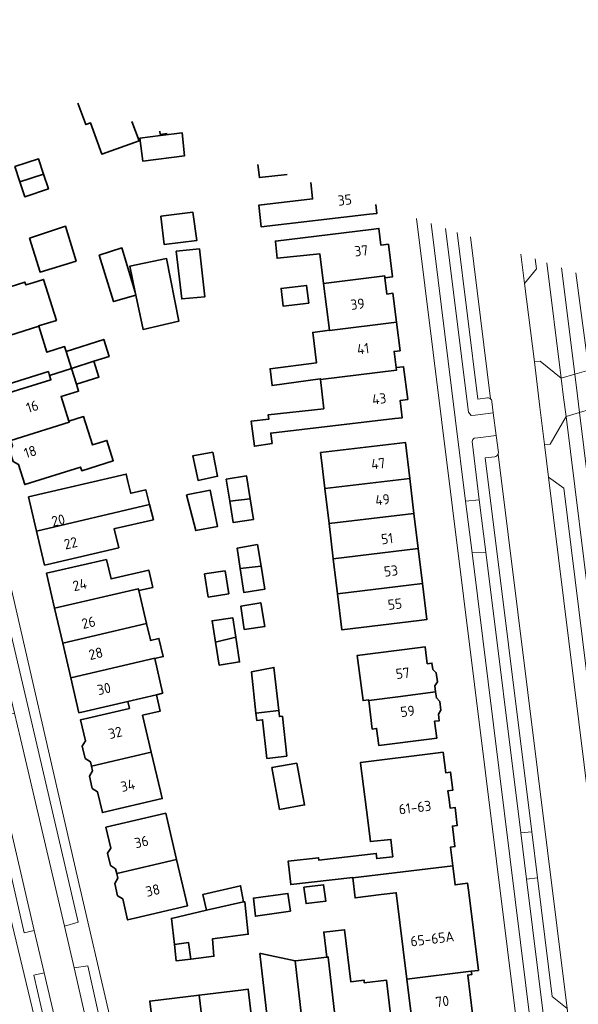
# Model space of a CAD drawing. Extents: x 152761 to 155748, y 459947 to 462743.
# Tile 258 of 262: x 155255 to 155329, y 462276 to 462405. Entities that reach past the tile are written whole.
import ezdxf
from ezdxf.enums import TextEntityAlignment as Align

# ---------------------------------------------------------------- set-up
doc = ezdxf.new("R2010")
doc.units = 0
doc.header["$LTSCALE"] = 0.75
for name, color, linetype, lineweight in [('B-RO-OG-BEBOUWING-GV', 6, 'CONTINUOUS', 35), ('B-RO-OG-BEBOUWING-T18', 1, 'CONTINUOUS', 18), ('B-RO-OG-TERREIN_CULTUURSCHEIDING-GV', 251, 'CONTINUOUS', 18), ('B-RO-VH-VERHARDING_ASFALT-GV', 251, 'CONTINUOUS', 18), ('B-RO-VH-VERHARDING_BETONSTRAATSTEEN-GV', 251, 'CONTINUOUS', 18), ('B-RO-VH-VERHARDING_SIERBESTRATING-GV', 251, 'CONTINUOUS', 18), ('B-RO-VH-VERHARDING_STRAATBAKSTEEN-GV', 251, 'CONTINUOUS', 18), ('B-RO-VH-VERHARDING_TEGEL-GV', 251, 'CONTINUOUS', 18)]:
    doc.layers.add(name, color=color, linetype=linetype, lineweight=lineweight)
doc.styles.add('NLCS-ISO-M200-T18', font='NLCS-ISO.ttf', dxfattribs={"height": 0.36})

msp = doc.modelspace()

# ---------------------------------------------------------------- linework, layer by layer
at = {"layer": 'B-RO-OG-BEBOUWING-GV', "flags": 128}
for points in [[(155262.976, 462394.504), (155264.051, 462391.696), (155264.672, 462391.912), (155266.131, 462387.804), (155271.048, 462389.559), (155270.092, 462392.08)], [(155273.773, 462390.826), (155273.826, 462390.393), (155274.735, 462390.498)], [(155286.669, 462386.432), (155286.872, 462384.717), (155290.509, 462385.124)], [(155293.629, 462384.06), (155293.869, 462381.947), (155293.874, 462381.901), (155286.791, 462381.069), (155287.127, 462378.216), (155301.343, 462379.883), (155302.337, 462380), (155302.196, 462381.142)]]:
    msp.add_lwpolyline(points, dxfattribs=at)
for points in [[(155273.845, 462390.233), (155271.147, 462389.906), (155271.524, 462386.879), (155277.038, 462387.581), (155276.717, 462390.581)], [(155258.477, 462385.148), (155257.816, 462387.168), (155254.697, 462386.148), (155255.351, 462384.149)], [(155255.351, 462384.149), (155255.991, 462382.193), (155259.11, 462383.212), (155258.477, 462385.148)], [(155273.922, 462379.628), (155274.34, 462375.912), (155278.624, 462376.411), (155278.111, 462380.168)], [(155256.627, 462376.751), (155258.017, 462372.275), (155262.75, 462373.716), (155261.384, 462378.291)], [(155288.989, 462376.301), (155289.21, 462374.079), (155294.826, 462374.671), (155295.317, 462370.761), (155303.359, 462371.754), (155303.39, 462371.508), (155304.387, 462371.632), (155303.862, 462375.938), (155302.859, 462375.816), (155302.591, 462378.012), (155301.598, 462377.891), (155288.984, 462376.353)], [(155270.617, 462369.23), (155270.538, 462369.61), (155268.789, 462375.437), (155265.799, 462374.474), (155267.693, 462368.376)], [(155275.918, 462375.003), (155276.651, 462368.727), (155279.716, 462369.009), (155278.983, 462375.341)], [(155270.617, 462369.23), (155271.561, 462364.727), (155276.274, 462365.782), (155274.664, 462374.045), (155269.819, 462373.039), (155270.538, 462369.61)], [(155250.213, 462362.733), (155257.834, 462365.148), (155257.827, 462365.169), (155260.165, 462365.912), (155258.474, 462371.308), (155257.086, 462370.868), (155256.133, 462370.566), (155256.009, 462370.957), (155248.373, 462368.538), (155249.219, 462365.869), (155248.872, 462365.163), (155249.332, 462363.74), (155250.006, 462363.385)], [(155296.096, 462364.559), (155304.927, 462365.65), (155304.453, 462369.469), (155303.656, 462369.37), (155303.39, 462371.508), (155303.359, 462371.754), (155295.317, 462370.761), (155296.09, 462364.604)], [(155293.376, 462368.18), (155293.093, 462370.517), (155289.739, 462370.111), (155290.022, 462367.774)], [(155259.278, 462358.631), (155262.155, 462359.563), (155261.449, 462361.817), (155261.249, 462362.456), (155258.923, 462361.717), (155257.834, 462365.148), (155250.213, 462362.733), (155250.423, 462362.07), (155250.077, 462361.366), (155250.537, 462359.943), (155251.209, 462359.59), (155252.052, 462356.928), (155253.005, 462357.23), (155259.111, 462359.164)], [(155296.09, 462364.604), (155293.906, 462364.322), (155294.387, 462360.313), (155288.292, 462359.54), (155288.534, 462357.317), (155294.89, 462358.211), (155294.901, 462358.114), (155304.904, 462359.35), (155304.862, 462359.684), (155304.596, 462361.82), (155305.391, 462361.918), (155304.927, 462365.65), (155296.096, 462364.559)], [(155262.155, 462359.563), (155265.104, 462360.519), (155267.107, 462361.156), (155266.406, 462363.391), (155261.449, 462361.817)], [(155265.104, 462360.519), (155262.155, 462359.563), (155262.803, 462357.494), (155265.758, 462358.433)], [(155304.676, 462352.976), (155305.669, 462353.092), (155305.402, 462355.367), (155306.396, 462355.492), (155305.853, 462359.809), (155304.862, 462359.684), (155304.904, 462359.35), (155294.901, 462358.114), (155295.352, 462354.272), (155288.026, 462353.46), (155288.106, 462352.887), (155285.811, 462352.638), (155286.215, 462349.342), (155288.548, 462349.716), (155288.371, 462350.986), (155288.36, 462351.064)], [(155262.155, 462359.563), (155259.278, 462358.631), (155259.445, 462358.097), (155253.327, 462356.181), (155252.373, 462355.882), (155253.213, 462353.2), (155252.853, 462352.506), (155253.282, 462351.165), (155253.97, 462350.783), (155254.188, 462350.086), (155261.855, 462352.488), (155261.81, 462352.628), (155260.776, 462355.884), (155263.094, 462356.568), (155262.803, 462357.494)], [(155261.81, 462352.628), (155261.855, 462352.488), (155254.188, 462350.086), (155254.411, 462349.375), (155254.044, 462348.683), (155254.468, 462347.318), (155255.17, 462346.951), (155256.004, 462344.29), (155263.341, 462346.589), (155263.491, 462346.112), (155267.647, 462347.415), (155266.803, 462350.106), (155264.9, 462349.509), (155263.733, 462353.231)], [(155295.036, 462347.511), (155295.485, 462343.767), (155306.66, 462345.107), (155306.092, 462349.844), (155294.917, 462348.504)], [(155280.749, 462348.571), (155278.127, 462348.085), (155278.802, 462344.842), (155281.37, 462345.382)], [(155272.432, 462341.645), (155271.937, 462343.586), (155270.017, 462343.146), (155269.943, 462343.129), (155269.579, 462344.686), (155269.352, 462345.66), (155256.507, 462342.661), (155257.555, 462338.172)], [(155282.987, 462342.117), (155285.663, 462342.432), (155285.195, 462345.433), (155282.521, 462344.984)], [(155296.039, 462339.15), (155307.214, 462340.49), (155306.66, 462345.107), (155295.485, 462343.767)], [(155277.302, 462342.945), (155278.288, 462339.093), (155278.51, 462338.225), (155281.355, 462338.755), (155280.41, 462343.539)], [(155259.577, 462333.91), (155268.363, 462335.961), (155267.78, 462338.471), (155267.88, 462338.494), (155272.936, 462339.668), (155272.432, 462341.645), (155257.555, 462338.172), (155258.603, 462333.683)], [(155285.663, 462342.432), (155282.987, 462342.117), (155283.446, 462339.289), (155286.09, 462339.696)], [(155307.214, 462340.49), (155296.039, 462339.15), (155296.592, 462334.533), (155307.767, 462335.873)], [(155284.358, 462333.234), (155287.094, 462333.527), (155286.62, 462336.377), (155283.955, 462335.933)], [(155308.321, 462331.256), (155307.767, 462335.873), (155296.592, 462334.533), (155297.146, 462329.916)], [(155266.767, 462334.445), (155259.836, 462332.838), (155258.861, 462332.612), (155259.929, 462328.008), (155270.945, 462330.562), (155270.992, 462330.362), (155272.847, 462330.755), (155272.324, 462333.022), (155267.359, 462331.877)], [(155280.135, 462329.472), (155282.845, 462329.922), (155282.356, 462332.91), (155279.663, 462332.531)], [(155284.358, 462333.234), (155284.827, 462330.097), (155287.594, 462330.525), (155287.094, 462333.527)], [(155297.146, 462329.916), (155297.714, 462325.178), (155307.896, 462326.399), (155308.889, 462326.518), (155308.321, 462331.256)], [(155272.023, 462325.988), (155270.992, 462330.362), (155270.945, 462330.562), (155259.929, 462328.008), (155260.991, 462323.429)], [(155284.873, 462325.218), (155287.582, 462325.592), (155287.044, 462328.732), (155284.45, 462328.282)], [(155273.123, 462321.373), (155274.215, 462321.642), (155273.661, 462324.027), (155272.547, 462323.764), (155272.53, 462323.838), (155272.023, 462325.988), (155260.991, 462323.429), (155262.053, 462318.851), (155273.113, 462321.416)], [(155281.097, 462323.54), (155283.763, 462324.195), (155283.359, 462326.764), (155280.645, 462326.356)], [(155283.763, 462324.195), (155281.097, 462323.54), (155281.586, 462320.493), (155284.276, 462320.938)], [(155307.674, 462322.803), (155299.748, 462321.785), (155300.52, 462315.841), (155301.255, 462315.936), (155301.264, 462315.865), (155305.095, 462316.357), (155310.054, 462316.993), (155309.954, 462317.776), (155310.299, 462318.323), (155310.148, 462319.522), (155309.675, 462319.947), (155309.567, 462320.789), (155308.961, 462320.708), (155308.666, 462322.93)], [(155273.331, 462316.614), (155274.148, 462316.804), (155274.123, 462316.917), (155273.123, 462321.373), (155273.113, 462321.416), (155262.053, 462318.851), (155263.121, 462314.246), (155264.095, 462314.472), (155269.565, 462315.741)], [(155289.428, 462314.528), (155288.794, 462320.216), (155285.82, 462319.622), (155286.424, 462314.196)], [(155305.095, 462316.357), (155301.264, 462315.865), (155301.726, 462312.106), (155302.29, 462312.175), (155302.596, 462309.922), (155309.23, 462310.773), (155310.222, 462310.901), (155309.929, 462313.118), (155310.541, 462313.199), (155310.429, 462314.077), (155310.761, 462314.592), (155310.616, 462315.734), (155310.157, 462316.195), (155310.054, 462316.993)], [(155272.653, 462309.055), (155271.504, 462313.926), (155273.821, 462314.46), (155273.331, 462316.614), (155269.565, 462315.741), (155269.783, 462314.818), (155264.309, 462313.527), (155263.335, 462313.298), (155263.983, 462310.552), (155263.576, 462309.859), (155263.962, 462308.232), (155264.632, 462307.8), (155264.774, 462307.197)], [(155286.424, 462314.196), (155286.531, 462313.234), (155287.302, 462313.32), (155287.868, 462308.24), (155290.482, 462308.531), (155289.896, 462313.787), (155289.515, 462313.745), (155289.428, 462314.528)], [(155273.862, 462303.928), (155272.653, 462309.055), (155264.774, 462307.197), (155264.913, 462306.606), (155264.512, 462305.917), (155264.892, 462304.29), (155265.564, 462303.845), (155266.212, 462301.097), (155274.091, 462302.955)], [(155304.384, 462295.58), (155304.413, 462295.296), (155302.311, 462295.049), (155302.249, 462295.717), (155294.704, 462294.821), (155294.664, 462295.164), (155290.649, 462294.696), (155291.004, 462291.622), (155299.162, 462292.563), (155299.169, 462292.501), (155312.333, 462294.072), (155312.036, 462296.557), (155312.602, 462296.627), (155312.266, 462299.321), (155312.916, 462299.402), (155312.614, 462301.784), (155311.97, 462301.703), (155311.829, 462302.835), (155311.687, 462303.974), (155312.335, 462304.055), (155312.038, 462306.435), (155311.39, 462306.355), (155311.055, 462309.043), (155310.063, 462308.919), (155300.16, 462307.686), (155300.17, 462307.608), (155300.954, 462301.48), (155301.492, 462297.283), (155304.178, 462297.562)], [(155291.812, 462307.628), (155288.532, 462307.031), (155289.536, 462301.519), (155292.815, 462302.116)], [(155274.786, 462300.045), (155274.557, 462301.018), (155266.671, 462299.169), (155267.312, 462296.434), (155266.894, 462295.747), (155267.286, 462294.118), (155267.957, 462293.684), (155268.1, 462293.073), (155275.987, 462294.922)], [(155270.503, 462287.206), (155277.416, 462288.827), (155275.987, 462294.922), (155268.1, 462293.073), (155268.247, 462292.448), (155267.839, 462291.757), (155268.207, 462290.147), (155268.885, 462289.726), (155269.53, 462286.978)], [(155299.169, 462292.501), (155299.463, 462289.875), (155302.913, 462290.309), (155304.832, 462290.551), (155304.888, 462290.558), (155306.275, 462279.181), (155314.76, 462280.213), (155315.683, 462280.326), (155314.419, 462290.6), (155314.272, 462291.792), (155312.629, 462291.59), (155312.333, 462294.072)], [(155284.794, 462289.369), (155284.394, 462291.46), (155279.418, 462290.314), (155279.897, 462288.263)], [(155292.714, 462291.287), (155293.026, 462289.123), (155295.615, 462289.419), (155295.31, 462291.593)], [(155290.96, 462288.122), (155290.627, 462290.47), (155286.095, 462289.837), (155286.348, 462287.457)], [(155275.694, 462283.729), (155277.542, 462284.004), (155277.835, 462281.814), (155280.882, 462282.192), (155280.69, 462284.472), (155285.412, 462285.087), (155284.955, 462289.36), (155284.794, 462289.369), (155279.897, 462288.263), (155275.304, 462287.171)], [(155304.333, 462272.682), (155303.592, 462279.044), (155303.59, 462279.044), (155300.68, 462278.7), (155300.64, 462279.039), (155298.885, 462278.832), (155298.075, 462285.687), (155295.353, 462285.366), (155295.744, 462282.057), (155295.931, 462282.079), (155297.256, 462270.61), (155297.238, 462270.608), (155297.296, 462270.11), (155301.755, 462270.63), (155301.669, 462271.366), (155304.449, 462271.689)], [(155275.694, 462283.729), (155275.937, 462281.578), (155277.835, 462281.814), (155277.542, 462284.004)], [(155292.886, 462270.105), (155291.562, 462281.562), (155287.049, 462282.548), (155286.949, 462282.536), (155288.445, 462269.592), (155289.505, 462269.715), (155290.243, 462269.392), (155291.309, 462269.523), (155291.933, 462269.995)], [(155295.744, 462282.057), (155291.613, 462281.568), (155291.562, 462281.562), (155292.886, 462270.105), (155292.987, 462270.117), (155293.72, 462269.793), (155294.731, 462269.922), (155295.376, 462270.393), (155297.238, 462270.608), (155297.256, 462270.61), (155295.931, 462282.079)], [(155306.275, 462279.181), (155307.054, 462272.792), (155307.175, 462271.8), (155312.006, 462272.389), (155312.095, 462271.665), (155315.218, 462272.05), (155314.28, 462279.702), (155314.814, 462279.767), (155314.76, 462280.213)], [(155279.956, 462268.586), (155278.932, 462277.064), (155272.444, 462276.293), (155273.37, 462268.786), (155273.493, 462267.794), (155276.63, 462268.181), (155277.188, 462267.581), (155278.76, 462267.776), (155279.161, 462268.491)], [(155279.956, 462268.586), (155280.726, 462268.678), (155281.29, 462268.076), (155282.86, 462268.265), (155283.264, 462268.979), (155286.42, 462269.355), (155285.412, 462277.835), (155284.419, 462277.717), (155278.932, 462277.064)]]:
    msp.add_lwpolyline(points, close=True, dxfattribs=at)
at = {"layer": 'B-RO-OG-TERREIN_CULTUURSCHEIDING-GV', "flags": 128}
for points in [[(155311.364, 462378.018), (155314.381, 462353.82), (155314.724, 462353.394), (155315.27, 462353.421), (155317.653, 462353.723), (155317.47, 462355.24)], [(155316.91, 462355.701), (155315.63, 462355.54), (155312.896, 462377.496)], [(155323.168, 462373.996), (155323.33, 462372.69), (155321.776, 462370.743), (155323.051, 462360.449), (155323.81, 462360.54), (155326.59, 462358.313), (155324.711, 462373.471)], [(155318.319, 462348.505), (155318.026, 462350.733), (155315.63, 462350.45), (155315.117, 462350.398), (155314.947, 462350.206), (155314.862, 462349.95), (155315.813, 462342.301), (155316.671, 462335.398), (155321.266, 462298.421)], [(155321.266, 462298.421), (155322.711, 462298.559), (155316.6, 462347.83), (155317.86, 462347.941)]]:
    msp.add_lwpolyline(points, dxfattribs=at)
at = {"layer": 'B-RO-OG-TERREIN_CULTUURSCHEIDING-GV'}
for points in [[(155317.279, 462355.578, 0.1869919), (155316.91, 462355.701)], [(155317.47, 462355.24, 0.1868968), (155317.279, 462355.578)], [(155317.86, 462347.941, 0.2668319), (155318.282, 462348.283)], [(155318.282, 462348.283, 0.1037254), (155318.319, 462348.505)]]:
    msp.add_lwpolyline(points, format="xyb", dxfattribs=at)
at = {"layer": 'B-RO-OG-TERREIN_CULTUURSCHEIDING-GV', "flags": 128}
for points in [[(155324.933, 462345.26), (155326.93, 462343.81), (155335.8, 462272.09), (155334.25, 462270.06), (155334.47, 462268.375), (155337.21, 462268.721), (155337.408, 462268.77), (155337.549, 462268.899), (155337.623, 462269.064), (155337.64, 462269.27), (155327.224, 462353.24), (155325.143, 462349.63), (155324.4, 462349.559)], [(155325.15, 462267.219), (155327.97, 462270.71), (155327.505, 462274.4), (155327.39, 462275.31), (155325.38, 462276.87), (155323.462, 462292.49), (155322.025, 462292.319)]]:
    msp.add_lwpolyline(points, close=True, dxfattribs=at)
at = {"layer": 'B-RO-VH-VERHARDING_ASFALT-GV', "flags": 128}
for points in [[(155309.473, 462378.662), (155312.647, 462353.096), (155314.012, 462342.101), (155315.813, 462342.301), (155314.862, 462349.95), (155314.947, 462350.206), (155315.117, 462350.398), (155315.63, 462350.45), (155318.026, 462350.733), (155317.653, 462353.723), (155315.27, 462353.421), (155314.724, 462353.394), (155314.381, 462353.82), (155311.364, 462378.018)], [(155314.67, 462376.892), (155317.279, 462355.578)], [(155318.282, 462348.283), (155327.39, 462275.31), (155327.505, 462274.4), (155333.618, 462275.157), (155324.933, 462345.26), (155324.4, 462349.559), (155323.79, 462354.483), (155323.051, 462360.449), (155321.776, 462370.743), (155321.294, 462374.635)], [(155324.711, 462373.471), (155326.59, 462358.313), (155328.364, 462358.826), (155326.623, 462372.819)], [(155317.47, 462355.24), (155317.653, 462353.723)], [(155317.653, 462353.723), (155318.026, 462350.733), (155318.319, 462348.505)]]:
    msp.add_lwpolyline(points, dxfattribs=at)
for points in [[(155326.906, 462355.767), (155327.224, 462353.24), (155328.986, 462353.781), (155328.715, 462355.989), (155328.364, 462358.826), (155326.59, 462358.313)], [(155334.47, 462268.375), (155334.83, 462265.37), (155337.23, 462265.7), (155337.771, 462265.772), (155338.017, 462265.592), (155338.13, 462265.36), (155338.813, 462259.713), (155340.59, 462260.212), (155328.986, 462353.781), (155327.224, 462353.24), (155337.64, 462269.27), (155337.623, 462269.064), (155337.549, 462268.899), (155337.408, 462268.77), (155337.21, 462268.721)], [(155315.813, 462342.301), (155314.012, 462342.101), (155314.857, 462335.298), (155316.671, 462335.398)], [(155325.15, 462267.219), (155322.025, 462292.319), (155321.266, 462298.421), (155316.671, 462335.398), (155314.857, 462335.298), (155323.334, 462267.02)]]:
    msp.add_lwpolyline(points, close=True, dxfattribs=at)
at = {"layer": 'B-RO-VH-VERHARDING_ASFALT-GV'}
for points in [[(155317.279, 462355.578, -0.1868968), (155317.47, 462355.24)], [(155318.319, 462348.505, -0.1037254), (155318.282, 462348.283)]]:
    msp.add_lwpolyline(points, format="xyb", dxfattribs=at)
at = {"layer": 'B-RO-VH-VERHARDING_BETONSTRAATSTEEN-GV', "flags": 128}
for points in [[(155312.896, 462377.496), (155315.63, 462355.54), (155316.91, 462355.701)], [(155317.279, 462355.578), (155314.67, 462376.892)], [(155321.294, 462374.635), (155321.776, 462370.743), (155323.33, 462372.69), (155323.168, 462373.996)], [(155317.86, 462347.941), (155316.6, 462347.83), (155322.711, 462298.559), (155323.462, 462292.49), (155325.38, 462276.87), (155327.39, 462275.31), (155318.282, 462348.283)]]:
    msp.add_lwpolyline(points, dxfattribs=at)
at = {"layer": 'B-RO-VH-VERHARDING_BETONSTRAATSTEEN-GV'}
for points in [[(155316.91, 462355.701, -0.1869919), (155317.279, 462355.578)], [(155318.282, 462348.283, -0.2668319), (155317.86, 462347.941)]]:
    msp.add_lwpolyline(points, format="xyb", dxfattribs=at)
at = {"layer": 'B-RO-VH-VERHARDING_BETONSTRAATSTEEN-GV', "flags": 128}
for points in [[(155334.25, 462270.06), (155335.8, 462272.09), (155326.93, 462343.81), (155324.933, 462345.26), (155333.618, 462275.157)], [(155253.391, 462319.563), (155254.654, 462314.209), (155255.444, 462310.861), (155261.238, 462286.154), (155263.037, 462286.692), (155257.026, 462312.51), (155251.377, 462336.505), (155249.488, 462336.109)], [(155255.934, 462285.263), (155257.257, 462285.572), (155250.781, 462313.263), (155249.528, 462318.619), (155247.613, 462326.808), (155247.405, 462325.861), (155246.896, 462324.903)], [(155264.964, 462269.847), (155265.236, 462268.647), (155266.95, 462269.064), (155264.314, 462280.946), (155262.512, 462280.652)], [(155261.719, 462266.485), (155261.141, 462268.954), (155258.559, 462279.994), (155257.208, 462279.676), (155259.604, 462269.167), (155260.6, 462268.337), (155261.233, 462267.449)]]:
    msp.add_lwpolyline(points, close=True, dxfattribs=at)
at = {"layer": 'B-RO-VH-VERHARDING_SIERBESTRATING-GV', "flags": 128}
msp.add_lwpolyline([(155323.051, 462360.449), (155323.79, 462354.483), (155324.4, 462349.559), (155325.143, 462349.63), (155327.224, 462353.24), (155326.906, 462355.767), (155326.59, 462358.313), (155323.81, 462360.54)], close=True, dxfattribs=at)
at = {"layer": 'B-RO-VH-VERHARDING_STRAATBAKSTEEN-GV', "flags": 128}
for points in [[(155330.235, 462359.368), (155328.364, 462358.826), (155328.715, 462355.989), (155328.986, 462353.781), (155330.861, 462354.35), (155333.696, 462355.209), (155336.008, 462355.909), (155334.546, 462360.617), (155332.251, 462359.952)], [(155258.559, 462279.994), (155261.141, 462268.954), (155264.964, 462269.847), (155262.512, 462280.652), (155261.238, 462286.154), (155255.444, 462310.861), (155254.654, 462314.209), (155250.781, 462313.263), (155257.257, 462285.572)]]:
    msp.add_lwpolyline(points, close=True, dxfattribs=at)
at = {"layer": 'B-RO-VH-VERHARDING_TEGEL-GV', "flags": 128}
for points in [[(155230.717, 462405.495), (155234.44, 462395.645), (155238.464, 462383.148), (155244.084, 462364.283), (155249.184, 462345.258), (155247.481, 462344.809), (155249.488, 462336.109), (155251.377, 462336.505), (155257.026, 462312.51), (155263.037, 462286.692), (155261.238, 462286.154), (155262.512, 462280.652), (155264.314, 462280.946), (155266.95, 462269.064)], [(155267.293, 462273.864), (155263.027, 462292.223), (155252.799, 462336.807), (155250.884, 462345.157), (155244.281, 462369.336), (155237.252, 462391.674), (155233.833, 462400.796), (155232.394, 462404.924)], [(155307.559, 462379.314), (155310.846, 462352.869), (155320.967, 462271.425), (155320.975, 462271.363), (155321.21, 462269.47), (155321.181, 462269.467), (155321.47, 462266.816), (155323.334, 462267.02), (155314.857, 462335.298), (155314.012, 462342.101), (155312.647, 462353.096), (155309.473, 462378.662)], [(155326.623, 462372.819), (155328.364, 462358.826)], [(155328.364, 462358.826), (155330.235, 462359.368), (155329.151, 462367.198), (155328.527, 462372.17)], [(155243.712, 462331.571), (155244.362, 462328.767), (155245.425, 462324.183), (155245.308, 462324.155), (155246.056, 462320.98), (155251.429, 462298.432), (155257.245, 462274.277), (155259.252, 462264.998), (155259.115, 462263.442), (155258.226, 462262.318), (155261.682, 462262.494), (155261.962, 462262.939), (155261.961, 462264.677), (155261.719, 462266.485), (155261.233, 462267.449), (155260.6, 462268.337), (155259.604, 462269.167), (155257.208, 462279.676), (155258.559, 462279.994), (155257.257, 462285.572), (155255.934, 462285.263)], [(155255.934, 462285.263), (155246.896, 462324.903), (155247.405, 462325.861), (155247.613, 462326.808), (155247.614, 462326.813), (155247.359, 462328.052)]]:
    msp.add_lwpolyline(points, dxfattribs=at)
msp.add_lwpolyline([(155322.711, 462298.559), (155321.266, 462298.421), (155322.025, 462292.319), (155323.462, 462292.49)], close=True, dxfattribs=at)

# ---------------------------------------------------------------- texts
at = {"layer": 'B-RO-OG-BEBOUWING-T18', "style": 'NLCS-ISO-M200-T18'}
for s, rotation, p in [('35', 6.9, (155298.116, 462381.762)), ('37', 5.9, (155300.282, 462375.075)), ('39', 7.1, (155299.791, 462368.052)), ('41', 7.1, (155300.518, 462362.179)), ('43', 7.5, (155302.632, 462355.586)), ('16', 17.6, (155256.997, 462354.567)), ('18', 17.4, (155256.72, 462348.609)), ('47', 6.8, (155302.506, 462347.055)), ('49', 6.8, (155303.072, 462342.3)), ('20', 12.6, (155260.405, 462339.587)), ('22', 13.2, (155262.046, 462336.58)), ('51', 6.8, (155303.683, 462337.168)), ('53', 6.8, (155304.188, 462332.926)), ('24', 13.1, (155263.236, 462331.094)), ('55', 6.8, (155304.709, 462328.55)), ('26', 13.1, (155264.395, 462326.119)), ('28', 13.1, (155265.346, 462322.042)), ('57', 7.2, (155305.739, 462319.448)), ('30', 13.1, (155266.428, 462317.4)), ('59', 7.2, (155306.372, 462314.441)), ('32', 13.4, (155267.907, 462311.622)), ('34', 13.4, (155269.556, 462304.672)), ('61-63', 7, (155307.345, 462301.776)), ('36', 13.2, (155271.36, 462297.246)), ('38', 13.2, (155272.851, 462290.869)), ('65-65A', 7.1, (155309.617, 462284.482)), ('70', 7.1, (155310.939, 462276.243))]:
    msp.add_text(s, height=1.35, rotation=rotation, dxfattribs=at).set_placement(p, align=Align.MIDDLE)

doc.saveas('drawing.dxf')
